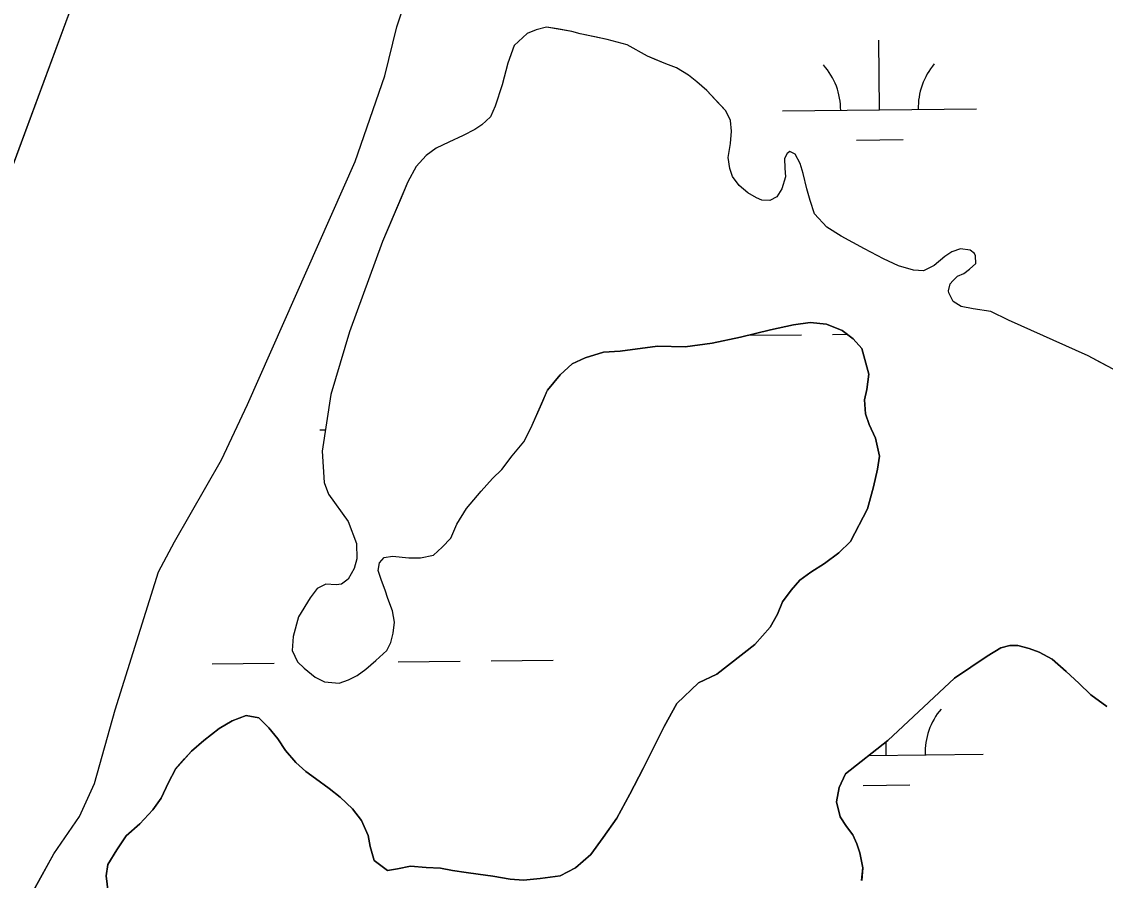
# Model space of a CAD drawing. Extents: x 3734862 to 3772949, y 391520 to 417239.
# Drawn here: x 3750778 to 3751337, y 413549 to 413992 of the extents above; entities that cross this region are included whole.
import ezdxf

# ---------------------------------------------------------------- set-up
doc = ezdxf.new("R2010")
doc.units = 0
doc.layers.add('V-TOPO-SHOR', color=7, linetype='Continuous')
doc.layers.add('V-WETL-SWMP', color=7, linetype='Continuous')

msp = doc.modelspace()

# ---------------------------------------------------------------- linework, layer by layer
at = {"layer": 'V-TOPO-SHOR'}
for points in [[(3750779.66, 413536.58), (3750794.46, 413563.11), (3750807.55, 413582.43), (3750815.41, 413599.4), (3750826.05, 413637.37), (3750848.33, 413708.47), (3750856.6, 413724.07), (3750880.81, 413766.21), (3750894.24, 413794.87), (3750949.8, 413920.02), (3750965.07, 413964.25), (3750971.32, 413989.55), (3750976.85, 414006.31), (3750984.48, 414028.32), (3751009.53, 414093.41), (3751052.65, 414188.74), (3751095.35, 414318.86), (3751108.54, 414354.32), (3751138.41, 414424.69), (3751225.1, 414636.15)], [(3751032.52, 414537.91), (3750977.82, 414399.55), (3750920.54, 414268.36), (3750854.36, 414132.06), (3750830.42, 414076.51), (3750809.23, 414015.53), (3750753.25, 413864.53), (3750725.3, 413798.45), (3750696.95, 413733.54), (3750666.59, 413648.4), (3750641.48, 413592.06), (3750625.42, 413551.52), (3750597.94, 413472.04), (3750555.33, 413356.5), (3750517, 413271.89), (3750478.91, 413180.67), (3750459.65, 413122.23), (3750401.18, 412965.38), (3750321.03, 412763.87)], [(3751286.97, 413838.36), (3751277.79, 413842.78), (3751268.63, 413844.08), (3751262.4, 413845.41), (3751258.29, 413847.91), (3751256.12, 413852.37), (3751255.92, 413853.34), (3751256.87, 413857.05), (3751258.22, 413858.61), (3751260.54, 413860.96), (3751263.84, 413862.35), (3751266.75, 413864.51), (3751270.04, 413867.45), (3751269.82, 413871.53), (3751269.42, 413872.7), (3751267.07, 413874.44), (3751262.2, 413874.99), (3751257.74, 413873.6), (3751254.05, 413871.04), (3751248.63, 413866.53), (3751243, 413863.77), (3751237.94, 413864.13), (3751230.14, 413866.22), (3751222.33, 413869.87), (3751212.57, 413875.06), (3751200.65, 413881.6), (3751193.23, 413886.22), (3751186.76, 413893.19), (3751184.57, 413899.99), (3751182.78, 413906.01), (3751180.98, 413913.98), (3751179.39, 413919.03), (3751176.83, 413923.88), (3751174.09, 413925.22), (3751172.74, 413924.24), (3751171.39, 413921.71), (3751171.43, 413916.64), (3751171.84, 413912.17), (3751169.94, 413905.93), (3751167.43, 413901.82), (3751163.75, 413900.05), (3751159.66, 413900.22), (3751156.92, 413901.37), (3751152.43, 413903.87), (3751147.93, 413907.73), (3751144.59, 413912.38), (3751143.2, 413916.46), (3751142.19, 413922.1), (3751143.51, 413929.31), (3751144.05, 413935.74), (3751143.43, 413941.18), (3751141.06, 413946.23), (3751137.54, 413949.91), (3751131.26, 413956.68), (3751126.17, 413961.12), (3751121.87, 413964.6), (3751115.62, 413968.45), (3751110.15, 413970.36), (3751104.3, 413972.85), (3751100.59, 413974.39), (3751090.24, 413980.16), (3751079.9, 413983.01), (3751073.47, 413984.34), (3751065.87, 413985.84), (3751061.58, 413987.18), (3751054.17, 413988.49), (3751048.52, 413989.43), (3751043.27, 413988.03), (3751038.62, 413986.06), (3751031.84, 413979.98), (3751028.59, 413970.81), (3751025.75, 413959.7), (3751022.12, 413948.58), (3751019.62, 413943.11), (3751015.17, 413939), (3751011.49, 413936.64), (3751005.47, 413933.48), (3750998.1, 413930.13), (3750991.7, 413926.97), (3750986.47, 413923.24), (3750981.25, 413917.56), (3750977.02, 413909.55), (3750973.56, 413901.36), (3750963.98, 413878.91), (3750946.96, 413832.28), (3750937.23, 413799.9), (3750932.75, 413770.68), (3750933.83, 413754.53), (3750936.01, 413748.51), (3750946.22, 413734.56), (3750950.58, 413723.1), (3750950.63, 413715.32), (3750949.3, 413710.25), (3750946.22, 413704.78), (3750942.73, 413702.23), (3750940.01, 413701.82), (3750934.75, 413702.17), (3750930.29, 413700.01), (3750926.62, 413695.11), (3750920.65, 413685.34), (3750917.79, 413675.2)], [(3750853.54, 413600), (3750857.2, 413606.84), (3750861.84, 413612.13), (3750865.32, 413616.05), (3750871.72, 413621.55), (3750879.67, 413627.83), (3750886.46, 413631.77), (3750893.65, 413634.55), (3750900.09, 413633.22), (3750905.38, 413628.19), (3750909.9, 413622.38), (3750913.84, 413616.36), (3750919.14, 413610.16), (3750924.43, 413605.52), (3750929.32, 413602.04), (3750936.37, 413596.83), (3750942.05, 413592.38), (3750948.52, 413586.38), (3750953.04, 413580.37), (3750956.6, 413572.6), (3750957.61, 413566.96), (3750959.6, 413559.76), (3750966.46, 413554.55), (3750971.71, 413555.36), (3750978.33, 413556.76), (3750986.51, 413556.04), (3750993.92, 413555.7), (3750999.97, 413554.57), (3751007.18, 413553.44), (3751013.23, 413552.7), (3751020.83, 413551.58), (3751029.81, 413550.08), (3751036.63, 413549.54), (3751045.2, 413550.38), (3751055.52, 413551.8), (3751063.48, 413555.95), (3751071.42, 413562.82), (3751077.79, 413571.63), (3751084.75, 413581.61), (3751091.49, 413593.93), (3751098.42, 413607.22), (3751109.19, 413628.72), (3751115.74, 413640.65), (3751126.97, 413651.25), (3751136.49, 413655.79), (3751156.07, 413671.11), (3751164, 413679.93), (3751167.66, 413686.77), (3751170.34, 413693.03), (3751174.79, 413699.1), (3751179.24, 413704.19), (3751184.86, 413708.32), (3751192.04, 413712.85), (3751199.41, 413718.35), (3751205.41, 413724.23), (3751214.07, 413741.05), (3751217.31, 413752.37), (3751219.39, 413761.54), (3751220.33, 413768.17), (3751218.32, 413777.51), (3751214.96, 413784.5), (3751213.17, 413789.95), (3751212.54, 413797.15), (3751213.87, 413802.62), (3751214.79, 413810.41), (3751211.2, 413823.64), (3751206.69, 413828.68), (3751201.01, 413832.93), (3751193, 413836.19), (3751184.62, 413837.11), (3751176.05, 413835.88), (3751164.18, 413833.28), (3751148.62, 413829.47), (3751134.02, 413826.46), (3751120.01, 413824.61), (3751105.78, 413824.91), (3751086.51, 413822.25), (3751077.94, 413821.81), (3751068.41, 413818.83), (3751061.81, 413815.86), (3751055.61, 413810.17), (3751049.03, 413802.14)], [(3751340.84, 413813.02), (3751334.4, 413816.48), (3751327.95, 413819.94), (3751286.97, 413838.36)], [(3750917.79, 413675.2), (3750917.26, 413668), (3750920.02, 413662.18), (3750923.54, 413658.89), (3750929.22, 413654.25), (3750934.1, 413651.76), (3750941.5, 413651.22), (3750946.36, 413652.81), (3750950.82, 413655.17), (3750955.28, 413658.32), (3750960.5, 413662.83), (3750966.11, 413667.92), (3750968.23, 413672.03), (3750969.37, 413676.9), (3750970.11, 413682.55), (3750969.1, 413688.38), (3750966.72, 413694.79), (3750965.33, 413699.06), (3750963.35, 413704.11), (3750961.76, 413709.16), (3750962.32, 413713.25), (3750964.83, 413715.99), (3750969.11, 413716.61), (3750977.48, 413715.68), (3750983.52, 413715.72), (3750990.32, 413717.13), (3750994.77, 413721.25), (3750999.22, 413725.95), (3751002.29, 413733.17), (3751007.3, 413741.18), (3751014.83, 413750.18), (3751020.63, 413756.64), (3751025.46, 413761.35), (3751030.87, 413768.39), (3751036.86, 413775.63), (3751040.51, 413782.66), (3751046.07, 413795.35), (3751049.03, 413802.14)], [(3751337.6, 413639.17), (3751329.39, 413645.15), (3751323.13, 413651.14), (3751316.67, 413657.13), (3751309.43, 413663.5), (3751302.79, 413667.16), (3751297.53, 413669.07), (3751291.68, 413670.59), (3751287.6, 413670.56), (3751282.94, 413669.36), (3751275.96, 413665.04), (3751259.11, 413653.65), (3751224.69, 413621.52), (3751202.81, 413604.45), (3751199.55, 413597.43), (3751198.24, 413590.03), (3751200.04, 413582.26), (3751203.38, 413577.22), (3751206.52, 413572.96), (3751208.69, 413568.31), (3751210.27, 413563.65), (3751211.69, 413555.87), (3751211.15, 413549.45)], [(3750822.34, 413543.29), (3750821.31, 413551.86), (3750822.25, 413557.71), (3750826.88, 413565.14), (3750831.7, 413572.38), (3750838.68, 413578.66), (3750845.45, 413585.91), (3750849.7, 413591.79), (3750853.54, 413600)]]:
    msp.add_lwpolyline(points, dxfattribs=at)
at = {"layer": 'V-WETL-SWMP'}
for p, q in [((3750809.23, 414015.53), (3750753.25, 413864.52)), ((3750971.32, 413989.55), (3750976.85, 414006.31)), ((3750965.07, 413964.24), (3750971.32, 413989.55)), ((3751038.62, 413986.06), (3751031.84, 413979.98)), ((3751043.28, 413988.03), (3751038.62, 413986.06)), ((3751048.52, 413989.43), (3751043.28, 413988.03)), ((3751061.58, 413987.18), (3751048.52, 413989.43)), ((3751065.87, 413985.84), (3751061.58, 413987.18)), ((3751079.9, 413983.01), (3751065.87, 413985.84)), ((3751031.84, 413979.98), (3751028.59, 413970.81)), ((3751090.24, 413980.16), (3751079.9, 413983.01)), ((3751100.59, 413974.39), (3751090.24, 413980.16)), ((3751220.32, 413946.66), (3751219.94, 413982.66)), ((3751110.15, 413970.36), (3751100.59, 413974.39)), ((3751028.59, 413970.81), (3751025.75, 413959.7)), ((3751115.62, 413968.45), (3751110.15, 413970.36)), ((3751121.87, 413964.6), (3751115.62, 413968.45)), ((3750949.8, 413920.02), (3750965.07, 413964.24)), ((3751126.17, 413961.12), (3751121.87, 413964.6)), ((3751025.75, 413959.7), (3751022.12, 413948.58)), ((3751131.26, 413956.68), (3751126.17, 413961.12)), ((3751141.06, 413946.23), (3751131.26, 413956.68)), ((3751022.12, 413948.58), (3751019.62, 413943.11)), ((3751143.43, 413941.18), (3751141.06, 413946.23)), ((3751170.33, 413946.13), (3751270.32, 413947.19)), ((3751019.62, 413943.11), (3751015.17, 413939)), ((3751144.05, 413935.74), (3751143.43, 413941.18)), ((3751011.49, 413936.64), (3751005.48, 413933.48)), ((3751015.17, 413939), (3751011.49, 413936.64)), ((3751143.51, 413929.31), (3751144.05, 413935.74)), ((3750998.1, 413930.13), (3750991.7, 413926.97)), ((3751005.48, 413933.48), (3750998.1, 413930.13)), ((3751142.19, 413922.1), (3751143.51, 413929.31)), ((3751208.49, 413931.1), (3751232.48, 413931.36)), ((3750986.47, 413923.24), (3750981.25, 413917.56)), ((3750991.7, 413926.97), (3750986.47, 413923.24)), ((3751172.74, 413924.24), (3751171.39, 413921.7)), ((3751174.09, 413925.22), (3751172.74, 413924.24)), ((3751176.83, 413923.88), (3751174.09, 413925.22)), ((3751179.39, 413919.03), (3751176.83, 413923.88)), ((3750894.24, 413794.87), (3750949.8, 413920.02)), ((3750981.25, 413917.56), (3750977.02, 413909.55)), ((3751143.2, 413916.46), (3751142.19, 413922.1)), ((3751171.39, 413921.7), (3751171.43, 413916.64)), ((3751180.98, 413913.98), (3751179.39, 413919.03)), ((3751144.59, 413912.38), (3751143.2, 413916.46)), ((3751147.93, 413907.73), (3751144.59, 413912.38)), ((3751171.84, 413912.17), (3751169.94, 413905.93)), ((3751171.43, 413916.64), (3751171.84, 413912.17)), ((3751182.78, 413906.01), (3751180.98, 413913.98)), ((3750977.02, 413909.55), (3750963.98, 413878.91)), ((3751152.43, 413903.87), (3751147.93, 413907.73)), ((3751156.92, 413901.37), (3751152.43, 413903.87)), ((3751159.66, 413900.22), (3751156.92, 413901.37)), ((3751167.43, 413901.82), (3751163.75, 413900.05)), ((3751169.94, 413905.93), (3751167.43, 413901.82)), ((3751184.57, 413899.99), (3751182.78, 413906.01)), ((3751163.75, 413900.05), (3751159.66, 413900.22)), ((3751186.76, 413893.19), (3751184.57, 413899.99)), ((3751193.23, 413886.22), (3751186.76, 413893.19)), ((3751200.65, 413881.6), (3751193.23, 413886.22)), ((3750963.98, 413878.91), (3750946.95, 413832.28)), ((3751212.57, 413875.06), (3751200.65, 413881.6)), ((3751222.33, 413869.87), (3751212.57, 413875.06)), ((3751257.74, 413873.6), (3751254.06, 413871.04)), ((3751262.2, 413874.99), (3751257.74, 413873.6)), ((3751267.07, 413874.44), (3751262.2, 413874.99)), ((3751269.42, 413872.7), (3751267.07, 413874.44)), ((3751269.82, 413871.53), (3751269.42, 413872.7)), ((3751230.14, 413866.22), (3751222.33, 413869.87)), ((3751254.06, 413871.04), (3751248.63, 413866.53)), ((3751266.75, 413864.51), (3751270.04, 413867.45)), ((3751270.04, 413867.45), (3751269.82, 413871.53)), ((3751237.94, 413864.13), (3751230.14, 413866.22)), ((3751243.01, 413863.77), (3751237.94, 413864.13)), ((3751248.63, 413866.53), (3751243.01, 413863.77)), ((3751260.54, 413860.96), (3751263.84, 413862.35)), ((3751263.84, 413862.35), (3751266.75, 413864.51)), ((3751255.92, 413853.34), (3751256.87, 413857.05)), ((3751256.87, 413857.05), (3751258.22, 413858.61)), ((3751258.22, 413858.61), (3751260.54, 413860.96)), ((3751256.12, 413852.37), (3751255.92, 413853.34)), ((3751258.29, 413847.91), (3751256.12, 413852.37)), ((3751262.4, 413845.4), (3751258.29, 413847.91)), ((3751268.63, 413844.08), (3751262.4, 413845.4)), ((3751277.79, 413842.78), (3751268.63, 413844.08)), ((3751286.97, 413838.36), (3751277.79, 413842.78)), ((3751164.18, 413833.28), (3751176.05, 413835.88)), ((3751176.05, 413835.88), (3751184.62, 413837.11)), ((3751184.62, 413837.11), (3751193, 413836.19)), ((3751193, 413836.19), (3751201.01, 413832.93)), ((3751327.95, 413819.94), (3751286.97, 413838.36)), ((3750946.95, 413832.28), (3750937.23, 413799.9)), ((3751134.02, 413826.46), (3751148.62, 413829.47)), ((3751148.62, 413829.47), (3751164.18, 413833.28)), ((3751152.86, 413830.51), (3751180.14, 413830.8)), ((3751196.13, 413830.97), (3751203.53, 413831.04)), ((3751201.01, 413832.93), (3751206.69, 413828.68)), ((3751206.69, 413828.68), (3751211.2, 413823.64)), ((3751086.51, 413822.25), (3751105.78, 413824.91)), ((3751105.78, 413824.91), (3751120.01, 413824.61)), ((3751120.01, 413824.61), (3751134.02, 413826.46)), ((3751211.2, 413823.64), (3751214.79, 413810.41)), ((3751061.81, 413815.86), (3751068.41, 413818.82)), ((3751068.41, 413818.82), (3751077.94, 413821.81)), ((3751077.94, 413821.81), (3751086.51, 413822.25)), ((3751340.84, 413813.02), (3751327.95, 413819.94)), ((3751055.61, 413810.17), (3751061.81, 413815.86)), ((3751049.03, 413802.14), (3751055.61, 413810.17)), ((3751214.79, 413810.41), (3751213.87, 413802.61)), ((3751040.51, 413782.66), (3751049.03, 413802.14)), ((3751213.87, 413802.61), (3751212.54, 413797.15)), ((3750880.81, 413766.21), (3750894.24, 413794.87)), ((3750937.23, 413799.9), (3750932.75, 413770.68)), ((3751212.54, 413797.15), (3751213.17, 413789.95)), ((3751213.17, 413789.95), (3751214.96, 413784.5)), ((3751214.96, 413784.5), (3751218.32, 413777.51)), ((3750931.58, 413781.74), (3750934.45, 413781.77)), ((3751036.86, 413775.63), (3751040.51, 413782.66)), ((3751030.87, 413768.39), (3751036.86, 413775.63)), ((3751218.32, 413777.51), (3751220.33, 413768.17)), ((3750932.75, 413770.68), (3750933.83, 413754.53)), ((3751025.46, 413761.35), (3751030.87, 413768.39)), ((3751220.33, 413768.17), (3751219.39, 413761.54)), ((3750856.59, 413724.07), (3750880.81, 413766.21)), ((3751020.63, 413756.64), (3751025.46, 413761.35)), ((3751219.39, 413761.54), (3751217.31, 413752.37)), ((3751014.83, 413750.18), (3751020.63, 413756.64)), ((3750933.83, 413754.53), (3750936.01, 413748.51)), ((3751007.3, 413741.18), (3751014.83, 413750.18)), ((3751217.31, 413752.37), (3751214.07, 413741.05)), ((3750936.01, 413748.51), (3750946.22, 413734.56)), ((3751002.29, 413733.17), (3751007.3, 413741.18)), ((3751214.07, 413741.05), (3751205.41, 413724.23)), ((3750946.22, 413734.56), (3750950.58, 413723.1)), ((3750999.22, 413725.95), (3751002.29, 413733.17)), ((3750848.34, 413708.46), (3750856.59, 413724.07)), ((3750950.58, 413723.1), (3750950.63, 413715.32)), ((3750994.77, 413721.25), (3750999.22, 413725.95)), ((3751205.41, 413724.23), (3751199.41, 413718.35)), ((3750964.83, 413715.99), (3750969.11, 413716.6)), ((3750969.11, 413716.6), (3750977.49, 413715.68)), ((3750983.52, 413715.72), (3750990.32, 413717.13)), ((3750990.32, 413717.13), (3750994.77, 413721.25)), ((3751199.41, 413718.35), (3751192.04, 413712.85)), ((3750950.63, 413715.32), (3750949.3, 413710.25)), ((3750961.76, 413709.16), (3750962.32, 413713.25)), ((3750962.32, 413713.25), (3750964.83, 413715.99)), ((3750977.49, 413715.68), (3750983.52, 413715.72)), ((3751192.04, 413712.85), (3751184.86, 413708.32)), ((3750826.05, 413637.37), (3750848.34, 413708.46)), ((3750949.3, 413710.25), (3750946.22, 413704.78)), ((3750963.35, 413704.11), (3750961.76, 413709.16)), ((3751184.86, 413708.32), (3751179.24, 413704.19)), ((3750930.29, 413700), (3750926.62, 413695.11)), ((3750934.75, 413702.17), (3750930.29, 413700)), ((3750940.01, 413701.82), (3750934.75, 413702.17)), ((3750942.73, 413702.23), (3750940.01, 413701.82)), ((3750946.22, 413704.78), (3750942.73, 413702.23)), ((3750965.33, 413699.06), (3750963.35, 413704.11)), ((3751179.24, 413704.19), (3751174.79, 413699.1)), ((3750926.62, 413695.11), (3750920.65, 413685.34)), ((3750966.72, 413694.79), (3750965.33, 413699.06)), ((3750969.1, 413688.38), (3750966.72, 413694.79)), ((3751174.79, 413699.1), (3751170.35, 413693.03)), ((3750970.11, 413682.55), (3750969.1, 413688.38)), ((3751170.35, 413693.03), (3751167.66, 413686.77)), ((3750920.65, 413685.34), (3750917.79, 413675.2)), ((3751167.66, 413686.77), (3751164, 413679.93)), ((3750969.37, 413676.9), (3750970.11, 413682.55)), ((3751164, 413679.93), (3751156.07, 413671.11)), ((3750917.79, 413675.2), (3750917.26, 413668)), ((3750966.11, 413667.92), (3750968.23, 413672.02)), ((3750968.23, 413672.02), (3750969.37, 413676.9)), ((3750917.26, 413668), (3750920.02, 413662.18)), ((3750960.5, 413662.83), (3750966.11, 413667.92)), ((3751156.07, 413671.11), (3751136.49, 413655.79)), ((3751275.96, 413665.04), (3751282.94, 413669.36)), ((3751282.94, 413669.36), (3751287.6, 413670.56)), ((3751287.6, 413670.56), (3751291.68, 413670.59)), ((3751291.68, 413670.59), (3751297.53, 413669.07)), ((3751297.53, 413669.07), (3751302.79, 413667.16)), ((3751302.79, 413667.16), (3751309.43, 413663.5)), ((3750876, 413661.07), (3750908, 413661.41)), ((3750920.02, 413662.18), (3750923.54, 413658.89)), ((3750955.28, 413658.32), (3750960.5, 413662.83)), ((3750972, 413662.09), (3751004, 413662.43)), ((3751020, 413662.6), (3751051.99, 413662.93)), ((3751259.11, 413653.65), (3751275.96, 413665.04)), ((3751309.43, 413663.5), (3751316.67, 413657.13)), ((3750923.54, 413658.89), (3750929.22, 413654.25)), ((3750946.36, 413652.81), (3750950.82, 413655.17)), ((3750950.82, 413655.17), (3750955.28, 413658.32)), ((3751136.49, 413655.79), (3751126.97, 413651.25)), ((3751316.67, 413657.13), (3751323.13, 413651.14)), ((3750929.22, 413654.25), (3750934.1, 413651.76)), ((3750934.1, 413651.76), (3750941.5, 413651.22)), ((3750941.5, 413651.22), (3750946.36, 413652.81)), ((3751126.97, 413651.25), (3751115.74, 413640.65)), ((3751224.69, 413621.52), (3751259.11, 413653.65)), ((3751323.13, 413651.14), (3751329.4, 413645.15)), ((3751329.4, 413645.15), (3751337.6, 413639.17)), ((3751115.74, 413640.65), (3751109.19, 413628.72)), ((3750815.41, 413599.4), (3750826.05, 413637.37)), ((3750893.65, 413634.55), (3750886.46, 413631.77)), ((3750900.09, 413633.22), (3750893.65, 413634.55)), ((3750905.38, 413628.19), (3750900.09, 413633.22)), ((3750879.67, 413627.83), (3750871.72, 413621.55)), ((3750886.46, 413631.77), (3750879.67, 413627.83)), ((3750909.9, 413622.38), (3750905.38, 413628.19)), ((3751109.19, 413628.72), (3751098.42, 413607.22)), ((3750871.72, 413621.55), (3750865.32, 413616.05)), ((3750913.84, 413616.36), (3750909.9, 413622.38)), ((3751202.81, 413604.45), (3751224.69, 413621.52)), ((3750865.32, 413616.05), (3750857.2, 413606.84)), ((3750919.14, 413610.16), (3750913.84, 413616.36)), ((3751223.84, 413614), (3751223.76, 413620.8)), ((3750924.43, 413605.52), (3750919.14, 413610.16)), ((3751214.93, 413613.91), (3751273.83, 413614.53)), ((3750857.2, 413606.84), (3750853.54, 413600)), ((3750929.32, 413602.04), (3750924.43, 413605.52)), ((3751098.42, 413607.22), (3751091.49, 413593.93)), ((3751199.55, 413597.43), (3751202.81, 413604.45)), ((3750807.55, 413582.44), (3750815.41, 413599.4)), ((3750853.54, 413600), (3750849.7, 413591.79)), ((3750936.37, 413596.83), (3750929.32, 413602.04)), ((3750942.05, 413592.38), (3750936.37, 413596.83)), ((3751091.49, 413593.93), (3751084.75, 413581.61)), ((3751198.24, 413590.03), (3751199.55, 413597.43)), ((3751212, 413598.45), (3751236, 413598.7)), ((3750849.7, 413591.79), (3750845.45, 413585.91)), ((3750948.52, 413586.38), (3750942.05, 413592.38)), ((3751200.04, 413582.26), (3751198.24, 413590.03)), ((3750794.46, 413563.11), (3750807.55, 413582.44)), ((3750845.45, 413585.91), (3750838.68, 413578.66)), ((3750953.04, 413580.37), (3750948.52, 413586.38)), ((3751203.38, 413577.22), (3751200.04, 413582.26)), ((3750838.68, 413578.66), (3750831.7, 413572.38)), ((3750956.6, 413572.6), (3750953.04, 413580.37)), ((3751084.75, 413581.61), (3751077.8, 413571.63)), ((3751206.52, 413572.96), (3751203.38, 413577.22)), ((3750831.7, 413572.38), (3750826.88, 413565.14)), ((3750957.61, 413566.96), (3750956.6, 413572.6)), ((3751077.8, 413571.63), (3751071.42, 413562.82)), ((3751208.69, 413568.31), (3751206.52, 413572.96)), ((3750959.6, 413559.76), (3750957.61, 413566.96)), ((3751210.27, 413563.65), (3751208.69, 413568.31)), ((3750779.66, 413536.58), (3750794.46, 413563.11)), ((3750826.88, 413565.14), (3750822.25, 413557.71)), ((3750966.46, 413554.54), (3750959.6, 413559.76)), ((3751071.42, 413562.82), (3751063.48, 413555.95)), ((3751211.69, 413555.87), (3751210.27, 413563.65)), ((3750822.25, 413557.71), (3750821.31, 413551.86)), ((3750971.71, 413555.36), (3750966.46, 413554.54)), ((3750978.33, 413556.76), (3750971.71, 413555.36)), ((3750986.51, 413556.04), (3750978.33, 413556.76)), ((3750993.92, 413555.7), (3750986.51, 413556.04)), ((3750999.97, 413554.57), (3750993.92, 413555.7)), ((3751007.18, 413553.44), (3750999.97, 413554.57)), ((3751063.48, 413555.95), (3751055.52, 413551.81)), ((3751211.14, 413549.45), (3751211.69, 413555.87)), ((3750821.31, 413551.86), (3750822.34, 413543.29)), ((3751013.23, 413552.7), (3751007.18, 413553.44)), ((3751020.84, 413551.58), (3751013.23, 413552.7)), ((3751029.81, 413550.08), (3751020.84, 413551.58)), ((3751036.63, 413549.54), (3751029.81, 413550.08)), ((3751045.2, 413550.37), (3751036.63, 413549.54)), ((3751055.52, 413551.81), (3751045.2, 413550.37))]:
    msp.add_line(p, q, dxfattribs=at)
for centre, start, end in [((3751165.08, 413946.55), 359.8334, 41.377), ((3751275.56, 413947.72), 139.8334, 181.377), ((3751279.07, 413615.06), 139.8334, 181.377)]:
    msp.add_arc(centre, 35.25, start, end, dxfattribs=at)

doc.saveas('drawing.dxf')
